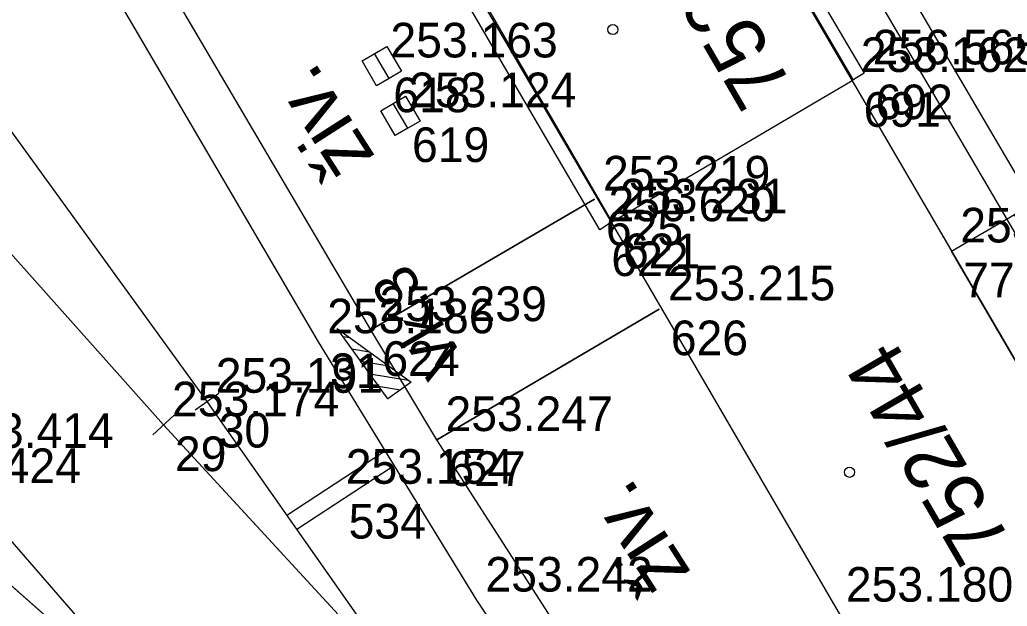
# Model space of a CAD drawing. Extents: x -496688 to -495455, y -1089309 to -1088026.
# Drawn here: x -496017.77 to -495983.54, y -1088572.14 to -1088551.81 of the extents above; entities that cross this region are included whole.
import ezdxf

# ---------------------------------------------------------------- set-up
doc = ezdxf.new("R2010")
doc.units = 0
for name, color, linetype in [('Vrstva 1', 7, 'Continuous'), ('Vrstva 16', 7, 'Continuous'), ('Vrstva 2', 7, 'Continuous'), ('Vrstva 23', 7, 'Continuous'), ('Vrstva 3', 7, 'Continuous'), ('Vrstva 43', 7, 'Continuous'), ('Vrstva 51', 7, 'Continuous'), ('Vrstva 55', 7, 'Continuous'), ('Vrstva 57', 7, 'Continuous'), ('Vrstva 59', 7, 'Continuous'), ('Vrstva 60', 7, 'Continuous'), ('Vrstva 61', 7, 'Continuous'), ('Vrstva 7', 7, 'Continuous')]:
    doc.layers.add(name, color=color, linetype=linetype)

msp = doc.modelspace()

# ---------------------------------------------------------------- linework, layer by layer
at = {"layer": 'Vrstva 1'}
for points in [[(-495794.281, -1088769.662), (-495806.718, -1088758.644), (-495819.114, -1088747.662), (-495828.107, -1088739.648), (-495840.608, -1088728.579), (-495852.984, -1088717.621), (-495860.029, -1088711.42), (-495872.461, -1088700.397), (-495884.955, -1088689.319), (-495893.533, -1088681.721), (-495913.179, -1088664.263), (-495947.105, -1088634.191), (-495952.116, -1088629.76), (-495964.613, -1088618.686), (-495984.901, -1088600.717), (-495997.336, -1088589.715), (-496002.819, -1088584.884), (-496021.751, -1088568.167), (-496024.418, -1088565.811), (-496062.504, -1088532.205), (-496086.773, -1088510.767), (-496106.199, -1088493.629), (-496127.249, -1088474.987), (-496164.633, -1088441.927)], [(-496004.032, -1088575.362), (-496011.275, -1088565.036), (-496022.068, -1088550.141), (-496029.461, -1088539.924), (-496036.884, -1088529.665), (-496046.952, -1088515.759), (-496054.33, -1088505.532), (-496061.713, -1088495.299), (-496072.458, -1088480.37)], [(-496012.79, -1088565.852), (-496028.822, -1088547.857), (-496038.151, -1088535.934), (-496051.597, -1088517.251)], [(-495994.162, -1088583.605), (-496001.925, -1088571.928), (-496007.411, -1088562.975), (-496027.558, -1088528.593)], [(-496012.274, -1088576.534), (-496020.611, -1088566.947), (-496028.03, -1088558.476), (-496036.319, -1088548.972), (-496044.622, -1088539.452)], [(-495875.462, -1088716.542), (-495884.273, -1088707.491), (-495892.725, -1088698.131), (-495899.76, -1088690.34), (-495906.824, -1088682.54), (-495918.092, -1088670.104), (-495924.53, -1088662.996), (-495935.688, -1088650.668), (-495946.859, -1088638.317), (-495948.839, -1088636.121), (-495953.409, -1088631.059), (-495964.613, -1088618.686), (-495975.723, -1088606.415), (-495978.55, -1088603.323), (-495987.022, -1088593.978), (-495995.49, -1088584.636), (-496004.032, -1088575.362), (-496012.801, -1088565.84)]]:
    msp.add_lwpolyline(points, dxfattribs=at)
at = {"layer": 'Vrstva 16'}
for points in [[(-495997.849, -1088558.025), (-496005.598, -1088562.552), (-496012.919, -1088550.1)], [(-495995.598, -1088561.834), (-496003.309, -1088566.364), (-496005.598, -1088562.552), (-495997.849, -1088558.025)], [(-495985.464, -1088559.826), (-495982.787, -1088558.264), (-495978.678, -1088565.285), (-495981.365, -1088566.852), (-495985.464, -1088559.826)], [(-495993.149, -1088579.499), (-495994.159, -1088580.024), (-495996.946, -1088576.268), (-496003.309, -1088566.364), (-495995.598, -1088561.834)]]:
    msp.add_lwpolyline(points, dxfattribs=at)
at = {"layer": 'Vrstva 2'}
for p, q in [((-496011.684, -1088565.323), (-496010.866, -1088564.749)), ((-496013.158, -1088566.191), (-496012.422, -1088565.513))]:
    msp.add_line(p, q, dxfattribs=at)
for points in [[(-496004.032, -1088575.362), (-496011.275, -1088565.036)], [(-495995.49, -1088584.636), (-496004.032, -1088575.362), (-496012.79, -1088565.852)], [(-496012.274, -1088576.534), (-496020.611, -1088566.947)], [(-496002.819, -1088584.884), (-496012.274, -1088576.534), (-496021.751, -1088568.167)]]:
    msp.add_lwpolyline(points, dxfattribs=at)
at = {"layer": 'Vrstva 23'}
for points in [[(-495974.045, -1088579.399), (-495982.418, -1088584.284), (-495997.256, -1088558.819), (-496003.517, -1088548.12), (-496034.293, -1088496.252), (-496025.968, -1088491.27), (-495995.168, -1088543.196), (-495974.045, -1088579.399)], [(-495995.168, -1088543.196), (-495994.796, -1088542.976), (-495988.499, -1088553.653), (-495988.912, -1088553.916)], [(-495997.256, -1088558.819), (-495997.66, -1088559.09), (-496003.906, -1088548.391), (-496003.517, -1088548.12)], [(-495997.256, -1088558.819), (-495988.912, -1088553.916)]]:
    msp.add_lwpolyline(points, dxfattribs=at)
at = {"layer": 'Vrstva 3'}
for p, q in [((-496006.564, -1088562.783), (-496006.328, -1088562.822)), ((-496006.255, -1088563.214), (-496005.649, -1088563.314)), ((-496005.946, -1088563.645), (-496004.97, -1088563.806)), ((-496005.636, -1088564.077), (-496004.291, -1088564.298)), ((-496005.328, -1088564.507), (-496004.573, -1088564.632)), ((-496005.019, -1088564.938), (-496005.003, -1088564.94))]:
    msp.add_line(p, q, dxfattribs=at)
msp.add_lwpolyline([(-496006.761, -1088562.508), (-496004.2, -1088564.364), (-496005.013, -1088564.947), (-496006.761, -1088562.508)], dxfattribs=at)
msp.add_lwpolyline([(-496006.761, -1088562.508), (-496004.2, -1088564.364), (-496005.013, -1088564.947), (-496006.761, -1088562.508)], dxfattribs=at)
at = {"layer": 'Vrstva 43'}
for points in [[(-496004.966, -1088553.843), (-496005.398, -1088554.096), (-496005.903, -1088553.233), (-496005.04, -1088552.728), (-496004.535, -1088553.591), (-496004.966, -1088553.843), (-496005.472, -1088552.981)], [(-496004.318, -1088555.568), (-496004.75, -1088555.821), (-496005.255, -1088554.958), (-496004.392, -1088554.453), (-496003.887, -1088555.316), (-496004.318, -1088555.568), (-496004.824, -1088554.706)]]:
    msp.add_lwpolyline(points, dxfattribs=at)
at = {"layer": 'Vrstva 51'}
msp.add_lwpolyline([(-495977.447, -1088558.133), (-495981.17, -1088560.671), (-496005.397, -1088519.367), (-496022.661, -1088489.693), (-496025.004, -1088485.709), (-496027.464, -1088481.551), (-496045.275, -1088451.173), (-496063.404, -1088419.387), (-496086.159, -1088381.351), (-496097.371, -1088363.41), (-496092.898, -1088360.245), (-496082.247, -1088379.121), (-496059.799, -1088417.46), (-496050.414, -1088433.44), (-496038.244, -1088454.083), (-496022.567, -1088481.185), (-496019.429, -1088486.595), (-496001.625, -1088516.799), (-495977.447, -1088558.133)], dxfattribs=at)
at = {"layer": 'Vrstva 55'}
for p, q in [((-495995.16, -1088543.16), (-495988.89, -1088553.88)), ((-495997.24, -1088558.8), (-496003.48, -1088548.04))]:
    msp.add_line(p, q, dxfattribs=at)
msp.add_lwpolyline([(-496107.5, -1088361.45), (-496090.31, -1088376.63), (-495964.02, -1088592.03), (-495954.14, -1088589.68)], dxfattribs=at)
at = {"layer": 'Vrstva 59'}
for centre in [(-495997.207, -1088552.147), (-495989.002, -1088567.493)]:
    msp.add_circle(centre, 0.175, dxfattribs=at)
at = {"layer": 'Vrstva 60'}
for p, q in [((-496005.219, -1088553.412), (-496005.219, -1088553.412)), ((-496005.219, -1088553.412), (-496005.219, -1088553.412)), ((-495988.499, -1088553.653), (-495988.499, -1088553.653)), ((-495988.499, -1088553.653), (-495988.499, -1088553.653)), ((-495988.912, -1088553.916), (-495988.912, -1088553.916)), ((-495988.912, -1088553.916), (-495988.912, -1088553.916)), ((-496004.571, -1088555.137), (-496004.571, -1088555.137)), ((-496004.571, -1088555.137), (-496004.571, -1088555.137)), ((-495997.849, -1088558.025), (-495997.849, -1088558.025)), ((-495997.849, -1088558.025), (-495997.849, -1088558.025)), ((-495997.256, -1088558.819), (-495997.256, -1088558.819)), ((-495997.256, -1088558.819), (-495997.256, -1088558.819)), ((-495997.66, -1088559.09), (-495997.66, -1088559.09)), ((-495997.66, -1088559.09), (-495997.66, -1088559.09)), ((-495985.464, -1088559.826), (-495985.464, -1088559.826)), ((-495985.464, -1088559.826), (-495985.464, -1088559.826)), ((-495995.598, -1088561.834), (-495995.598, -1088561.834)), ((-495995.598, -1088561.834), (-495995.598, -1088561.834)), ((-496005.598, -1088562.552), (-496005.598, -1088562.552)), ((-496005.598, -1088562.552), (-496005.598, -1088562.552)), ((-496007.411, -1088562.975), (-496007.411, -1088562.975)), ((-496007.411, -1088562.975), (-496007.411, -1088562.975)), ((-496011.275, -1088565.036), (-496011.275, -1088565.036)), ((-496011.275, -1088565.036), (-496011.275, -1088565.036)), ((-496012.79, -1088565.852), (-496012.79, -1088565.852)), ((-496012.79, -1088565.852), (-496012.79, -1088565.852)), ((-496003.309, -1088566.364), (-496003.309, -1088566.364)), ((-496003.309, -1088566.364), (-496003.309, -1088566.364)), ((-496006.768, -1088568.191), (-496006.768, -1088568.191)), ((-496006.768, -1088568.191), (-496006.768, -1088568.191)), ((-496001.925, -1088571.928), (-496001.925, -1088571.928)), ((-496001.925, -1088571.928), (-496001.925, -1088571.928))]:
    msp.add_line(p, q, dxfattribs=at)
at = {"layer": 'Vrstva 7'}
for p, q in [((-496008.511, -1088568.976), (-496005.162, -1088566.778)), ((-496008.167, -1088569.467), (-496004.852, -1088567.292))]:
    msp.add_line(p, q, dxfattribs=at)

# ---------------------------------------------------------------- texts
at = {"layer": 'Vrstva 16'}
for p in [(-496005.423, -1088556.564), (-495994.471, -1088570.977)]:
    msp.add_text('živ.', height=2, rotation=122.7194, dxfattribs=at).set_placement(p)
at = {"layer": 'Vrstva 3'}
msp.add_text('Vk.3', height=1.5, rotation=120.3766, dxfattribs=at).set_placement((-496002.32, -1088563.64))
at = {"layer": 'Vrstva 57'}
for s, p in [('752/43', (-495990.956, -1088554.105)), ('752/44', (-495983.371, -1088569.903))]:
    msp.add_text(s, height=2, rotation=120.1904, dxfattribs=at).set_placement(p)
at = {"layer": 'Vrstva 60'}
for s, p in [('618', (-496004.819, -1088555.012)), ('618', (-496004.819, -1088555.012)), ('692', (-495988.099, -1088555.253)), ('692', (-495988.099, -1088555.253)), ('691', (-495988.512, -1088555.516)), ('691', (-495988.512, -1088555.516)), ('619', (-496004.171, -1088556.737)), ('619', (-496004.171, -1088556.737)), ('625', (-495997.449, -1088559.625)), ('625', (-495997.449, -1088559.625)), ('621', (-495996.856, -1088560.419)), ('621', (-495996.856, -1088560.419)), ('622', (-495997.26, -1088560.69)), ('622', (-495997.26, -1088560.69)), ('778', (-495985.064, -1088561.426)), ('778', (-495985.064, -1088561.426)), ('626', (-495995.198, -1088563.434)), ('626', (-495995.198, -1088563.434)), ('624', (-496005.198, -1088564.152)), ('624', (-496005.198, -1088564.152)), ('31', (-496007.011, -1088564.575)), ('31', (-496007.011, -1088564.575)), ('30', (-496010.875, -1088566.636)), ('30', (-496010.875, -1088566.636)), ('29', (-496012.39, -1088567.452)), ('29', (-496012.39, -1088567.452)), ('627', (-496002.909, -1088567.964)), ('627', (-496002.909, -1088567.964)), ('534', (-496006.368, -1088569.791)), ('534', (-496006.368, -1088569.791))]:
    msp.add_text(s, height=1.2, dxfattribs=at).set_placement(p)
at = {"layer": 'Vrstva 61'}
for s, p in [('253.163', (-496004.919, -1088553.112)), ('253.163', (-496004.919, -1088553.112)), ('256.565', (-495988.199, -1088553.353)), ('256.565', (-495988.199, -1088553.353)), ('253.162', (-495988.612, -1088553.616)), ('253.162', (-495988.612, -1088553.616)), ('253.124', (-496004.271, -1088554.837)), ('253.124', (-496004.271, -1088554.837)), ('253.219', (-495997.549, -1088557.725)), ('253.219', (-495997.549, -1088557.725)), ('253.231', (-495996.956, -1088558.519)), ('253.231', (-495996.956, -1088558.519)), ('256.620', (-495997.36, -1088558.79)), ('256.620', (-495997.36, -1088558.79)), ('253.107', (-495985.164, -1088559.526)), ('253.107', (-495985.164, -1088559.526)), ('253.215', (-495995.298, -1088561.534)), ('253.215', (-495995.298, -1088561.534)), ('253.239', (-496005.298, -1088562.252)), ('253.239', (-496005.298, -1088562.252)), ('253.186', (-496007.111, -1088562.675)), ('253.186', (-496007.111, -1088562.675)), ('253.191', (-496010.975, -1088564.736)), ('253.191', (-496010.975, -1088564.736)), ('253.174', (-496012.49, -1088565.552)), ('253.174', (-496012.49, -1088565.552)), ('253.247', (-496003.009, -1088566.064)), ('253.247', (-496003.009, -1088566.064)), ('253.414', (-496020.311, -1088566.647)), ('253.414', (-496020.311, -1088566.647)), ('253.424', (-496021.451, -1088567.867)), ('253.424', (-496021.451, -1088567.867)), ('253.154', (-496006.468, -1088567.891)), ('253.154', (-496006.468, -1088567.891)), ('253.242', (-496001.625, -1088571.628)), ('253.242', (-496001.625, -1088571.628)), ('253.180', (-495989.131, -1088571.978)), ('253.180', (-495989.131, -1088571.978))]:
    msp.add_text(s, height=1.2, dxfattribs=at).set_placement(p)

doc.saveas('drawing.dxf')
